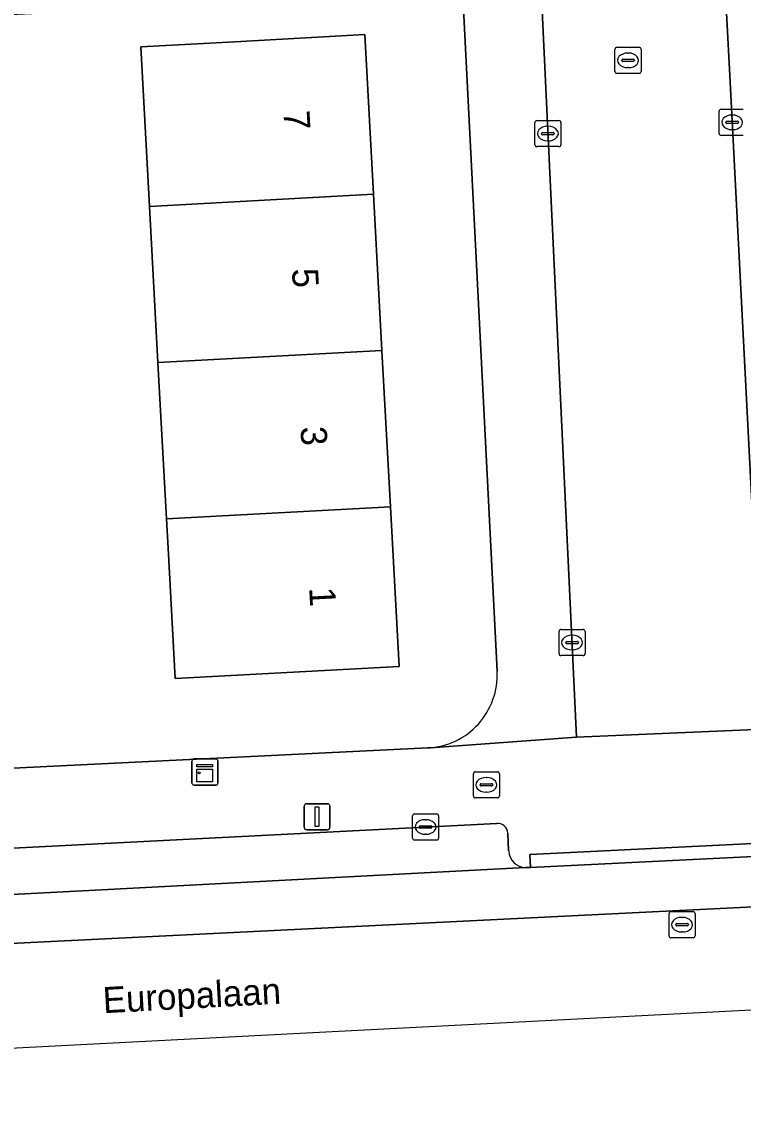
# Model space of a CAD drawing. Extents: x 160554 to 161248, y 385329 to 386506.
# Drawn here: x 160903.72 to 160931.4, y 385329.84 to 385371.51 of the extents above; entities that cross this region are included whole.
import ezdxf

# ---------------------------------------------------------------- set-up
doc = ezdxf.new("R2010")
doc.units = 0
for name, color, linetype in [('IMGEO_Brandkraan', 7, 'Continuous'), ('IMGEO_Erf', 7, 'Continuous'), ('IMGEO_Fietspad_gesloten', 7, 'Continuous'), ('IMGEO_Kast', 7, 'Continuous'), ('IMGEO_Kolk', 7, 'Continuous'), ('IMGEO_Lichtmast', 7, 'Continuous'), ('IMGEO_Openbare_ruimte_label', 7, 'Continuous'), ('IMGEO_Pand', 7, 'Continuous'), ('IMGEO_Pand_nummerreeks', 7, 'Continuous'), ('IMGEO_Parkeervlak_open', 7, 'Continuous'), ('IMGEO_Rijbaan_lokaal_gesloten', 7, 'Continuous'), ('IMGEO_Rijbaan_lokaal_open', 7, 'Continuous'), ('IMGEO_Rioolput', 7, 'Continuous'), ('IMGEO_Voetpad_open', 7, 'Continuous')]:
    doc.layers.add(name, color=color, linetype=linetype)

msp = doc.modelspace()

# ---------------------------------------------------------------- linework, layer by layer
at = {"layer": 'IMGEO_Brandkraan'}
for p, q in [((160921.042, 385341.82), (160921.042, 385342.672)), ((160921.117, 385342.746), (160921.969, 385342.746)), ((160922.043, 385342.672), (160922.043, 385341.82)), ((160921.301, 385342.24), (160921.301, 385342.252)), ((160921.344, 385342.289), (160921.742, 385342.289)), ((160921.53, 385342.526), (160921.555, 385342.526)), ((160921.785, 385342.252), (160921.785, 385342.24)), ((160921.739, 385342.203), (160921.341, 385342.203)), ((160921.553, 385341.966), (160921.528, 385341.966)), ((160921.969, 385341.746), (160921.117, 385341.746))]:
    msp.add_line(p, q, dxfattribs=at)
for points in [[(160921.042, 385341.82), (160921.042, 385342.672)], [(160921.117, 385342.746), (160921.969, 385342.746)], [(160922.043, 385342.672), (160922.043, 385341.82)], [(160921.969, 385341.746), (160921.117, 385341.746)]]:
    msp.add_lwpolyline(points, dxfattribs=at)
for centre, radius, start, end in [((160921.119, 385342.67), 0.0765, 91.552, 178.448), ((160921.119, 385342.67), 0.0765, 91.552, 178.448), ((160921.967, 385342.67), 0.0765, 1.552, 88.448), ((160921.967, 385342.67), 0.0765, 1.552, 88.448), ((160921.341, 385342.249), 0.0403, 85.8775, 175.7526), ((160921.338, 385342.239), 0.0366, 178.938, 274.7102), ((160921.742, 385342.246), 0.043, 264.8664, 352.4533), ((160921.746, 385342.251), 0.0386, 1.7309, 96.639), ((160921.119, 385341.822), 0.0765, 181.552, 268.448), ((160921.119, 385341.822), 0.0765, 181.552, 268.448), ((160921.967, 385341.822), 0.0765, 271.552, 358.448), ((160921.967, 385341.822), 0.0765, 271.552, 358.448)]:
    msp.add_arc(centre, radius, start, end, dxfattribs=at)
for centre, major_axis, ratio, start_param, end_param in [((160921.529, 385342.246), (-0.387, 0.002), 0.722429, 4.712389, 7.853982), ((160921.554, 385342.246), (-0.39, 0.002), 0.717154, 1.570796, 4.712389)]:
    msp.add_ellipse(centre, major_axis=major_axis, ratio=ratio, start_param=start_param, end_param=end_param, dxfattribs=at)
at = {"layer": 'IMGEO_Erf'}
for points in [[(160920.639, 385372.514), (160920.637, 385372.559), (160901.502, 385371.69), (160901.512, 385371.536), (160901.838, 385366.669), (160898.897, 385366.5), (160899.11, 385362.675), (160902.092, 385362.843), (160902.409, 385358.084), (160902.739, 385353.145), (160899.65, 385352.956), (160899.708, 385351.905), (160902.817, 385351.984), (160903.149, 385346.031), (160900.026, 385345.864), (160900.191, 385342.73), (160900.274, 385342.734), (160904.681, 385342.949), (160919.294, 385343.663)], [(160921.951, 385346.6), (160920.639, 385372.514)]]:
    msp.add_lwpolyline(points, dxfattribs=at)
msp.add_lwpolyline([(160909.33, 385351.316), (160909.269, 385352.446), (160908.945, 385358.438), (160908.621, 385364.429), (160908.29, 385370.549), (160911.89, 385370.744), (160916.882, 385371.014), (160917.213, 385364.893), (160917.536, 385358.902), (160917.86, 385352.91), (160918.191, 385346.788), (160909.6, 385346.323)], close=True, dxfattribs=at)
msp.add_arc((160919.162, 385346.453), 2.793, 272.7105, 3.0204, dxfattribs=at)
at = {"layer": 'IMGEO_Fietspad_gesloten'}
msp.add_lwpolyline([(161073.593, 385346.692), (161010.368, 385343.456), (161010.036, 385343.439), (161000, 385342.925), (160998.286, 385342.836), (160996.326, 385342.732), (160947.774, 385340.274), (160938.967, 385339.846), (160935.209, 385339.663), (160934.649, 385339.636), (160923.236, 385339.08), (160923.045, 385339.071), (160906.536, 385338.204), (160879.509, 385336.797), (160869.015, 385336.349), (160868.229, 385336.325), (160868.279, 385334.438), (160939.068, 385337.926), (161034.402, 385342.87), (161141.871, 385348.183)], dxfattribs=at)
at = {"layer": 'IMGEO_Kast'}
for p, q in [((160910.246, 385342.313), (160910.246, 385343.154)), ((160910.246, 385343.154), (160910.246, 385342.313)), ((160910.321, 385343.238), (160911.162, 385343.238)), ((160911.162, 385343.238), (160910.321, 385343.238)), ((160911.246, 385343.163), (160911.246, 385342.322)), ((160911.246, 385342.322), (160911.246, 385343.163)), ((160911.171, 385342.238), (160910.33, 385342.238)), ((160910.33, 385342.238), (160911.171, 385342.238))]:
    msp.add_line(p, q, dxfattribs=at)
for points in [[(160910.441, 385343.028), (160911.041, 385343.028), (160911.041, 385342.943), (160910.441, 385342.943), (160910.441, 385343.028)], [(160910.441, 385342.853), (160911.041, 385342.853), (160911.041, 385342.364), (160910.441, 385342.364), (160910.441, 385342.853)]]:
    msp.add_lwpolyline(points, dxfattribs=at)
msp.add_circle((160910.525, 385342.702), 0.0377, dxfattribs=at)
for centre, start, end in [((160910.324, 385343.16), 92.4484, 184.2845), ((160910.324, 385343.16), 92.4484, 184.2845), ((160911.168, 385343.16), 2.4484, 94.2845), ((160911.168, 385343.16), 2.4484, 94.2845), ((160910.324, 385342.316), 182.4484, 274.2845), ((160910.324, 385342.316), 182.4484, 274.2845), ((160911.168, 385342.316), 272.4484, 4.2845), ((160911.168, 385342.316), 272.4484, 4.2845)]:
    msp.add_arc(centre, 0.0779, start, end, dxfattribs=at)
at = {"layer": 'IMGEO_Kolk'}
for p, q in [((160930.469, 385367.224), (160930.469, 385368.076)), ((160930.544, 385368.15), (160931.396, 385368.15)), ((160923.4, 385366.792), (160923.4, 385367.644)), ((160923.475, 385367.718), (160924.327, 385367.718)), ((160924.401, 385367.644), (160924.401, 385366.792)), ((160930.728, 385367.644), (160930.728, 385367.656)), ((160930.771, 385367.693), (160931.169, 385367.693)), ((160930.957, 385367.93), (160930.982, 385367.93)), ((160931.212, 385367.656), (160931.212, 385367.644)), ((160923.659, 385367.212), (160923.659, 385367.224)), ((160923.702, 385367.261), (160924.1, 385367.261)), ((160923.888, 385367.498), (160923.913, 385367.498)), ((160924.143, 385367.224), (160924.143, 385367.212)), ((160931.166, 385367.607), (160930.768, 385367.607)), ((160930.98, 385367.37), (160930.955, 385367.37)), ((160924.097, 385367.175), (160923.699, 385367.175)), ((160923.911, 385366.938), (160923.886, 385366.938)), ((160931.396, 385367.15), (160930.544, 385367.15)), ((160924.327, 385366.718), (160923.475, 385366.718)), ((160924.329, 385347.277), (160924.329, 385348.129)), ((160924.404, 385348.203), (160925.256, 385348.203)), ((160925.33, 385348.129), (160925.33, 385347.277)), ((160924.588, 385347.697), (160924.588, 385347.709)), ((160925.026, 385347.66), (160924.628, 385347.66)), ((160924.631, 385347.746), (160925.029, 385347.746)), ((160924.817, 385347.983), (160924.842, 385347.983)), ((160925.072, 385347.709), (160925.072, 385347.697)), ((160924.84, 385347.423), (160924.815, 385347.423)), ((160925.256, 385347.203), (160924.404, 385347.203)), ((160918.709, 385340.205), (160918.709, 385341.057)), ((160918.784, 385341.131), (160919.636, 385341.131)), ((160919.71, 385341.057), (160919.71, 385340.205)), ((160918.968, 385340.625), (160918.968, 385340.637)), ((160919.406, 385340.588), (160919.008, 385340.588)), ((160919.011, 385340.674), (160919.409, 385340.674)), ((160919.197, 385340.911), (160919.222, 385340.911)), ((160919.452, 385340.637), (160919.452, 385340.625)), ((160919.636, 385340.131), (160918.784, 385340.131)), ((160919.22, 385340.351), (160919.195, 385340.351))]:
    msp.add_line(p, q, dxfattribs=at)
for points in [[(160930.469, 385367.224), (160930.469, 385368.076)], [(160930.544, 385368.15), (160931.396, 385368.15)], [(160923.4, 385366.792), (160923.4, 385367.644)], [(160923.475, 385367.718), (160924.327, 385367.718)], [(160924.401, 385367.644), (160924.401, 385366.792)], [(160931.396, 385367.15), (160930.544, 385367.15)], [(160924.327, 385366.718), (160923.475, 385366.718)], [(160924.329, 385347.277), (160924.329, 385348.129)], [(160924.404, 385348.203), (160925.256, 385348.203)], [(160925.33, 385348.129), (160925.33, 385347.277)], [(160925.256, 385347.203), (160924.404, 385347.203)], [(160918.709, 385340.205), (160918.709, 385341.057)], [(160918.784, 385341.131), (160919.636, 385341.131)], [(160919.71, 385341.057), (160919.71, 385340.205)], [(160919.636, 385340.131), (160918.784, 385340.131)]]:
    msp.add_lwpolyline(points, dxfattribs=at)
for centre, radius, start, end in [((160930.546, 385368.074), 0.0765, 91.552, 178.448), ((160930.546, 385368.074), 0.0765, 91.552, 178.448), ((160923.477, 385367.642), 0.0765, 91.552, 178.448), ((160923.477, 385367.642), 0.0765, 91.552, 178.448), ((160924.325, 385367.642), 0.0765, 1.552, 88.448), ((160924.325, 385367.642), 0.0765, 1.552, 88.448), ((160930.768, 385367.653), 0.0403, 85.8775, 175.7526), ((160930.765, 385367.643), 0.0366, 178.938, 274.7102), ((160931.169, 385367.65), 0.043, 264.8664, 352.4533), ((160931.173, 385367.655), 0.0386, 1.7309, 96.639), ((160923.699, 385367.221), 0.0403, 85.8775, 175.7526), ((160923.696, 385367.211), 0.0366, 178.938, 274.7102), ((160924.1, 385367.218), 0.043, 264.8664, 352.4533), ((160924.104, 385367.223), 0.0386, 1.7309, 96.639), ((160930.546, 385367.226), 0.0765, 181.552, 268.448), ((160930.546, 385367.226), 0.0765, 181.552, 268.448), ((160923.477, 385366.794), 0.0765, 181.552, 268.448), ((160923.477, 385366.794), 0.0765, 181.552, 268.448), ((160924.325, 385366.794), 0.0765, 271.552, 358.448), ((160924.325, 385366.794), 0.0765, 271.552, 358.448), ((160924.406, 385348.127), 0.0765, 91.552, 178.448), ((160924.406, 385348.127), 0.0765, 91.552, 178.448), ((160925.254, 385348.127), 0.0765, 1.552, 88.448), ((160925.254, 385348.127), 0.0765, 1.552, 88.448), ((160924.628, 385347.706), 0.0403, 85.8775, 175.7526), ((160924.625, 385347.696), 0.0366, 178.938, 274.7102), ((160925.029, 385347.703), 0.043, 264.8664, 352.4533), ((160925.033, 385347.708), 0.0386, 1.7309, 96.639), ((160924.406, 385347.279), 0.0765, 181.552, 268.448), ((160924.406, 385347.279), 0.0765, 181.552, 268.448), ((160925.254, 385347.279), 0.0765, 271.552, 358.448), ((160925.254, 385347.279), 0.0765, 271.552, 358.448), ((160918.786, 385341.055), 0.0765, 91.552, 178.448), ((160918.786, 385341.055), 0.0765, 91.552, 178.448), ((160919.634, 385341.055), 0.0765, 1.552, 88.448), ((160919.634, 385341.055), 0.0765, 1.552, 88.448), ((160919.008, 385340.634), 0.0403, 85.8775, 175.7526), ((160919.005, 385340.624), 0.0366, 178.938, 274.7102), ((160919.409, 385340.631), 0.043, 264.8664, 352.4533), ((160919.413, 385340.636), 0.0386, 1.7309, 96.639), ((160918.786, 385340.207), 0.0765, 181.552, 268.448), ((160918.786, 385340.207), 0.0765, 181.552, 268.448), ((160919.634, 385340.207), 0.0765, 271.552, 358.448), ((160919.634, 385340.207), 0.0765, 271.552, 358.448)]:
    msp.add_arc(centre, radius, start, end, dxfattribs=at)
for centre, major_axis, ratio, start_param, end_param in [((160930.956, 385367.65), (-0.387, 0.002), 0.722429, 4.712389, 7.853982), ((160930.981, 385367.65), (-0.39, 0.002), 0.717154, 1.570796, 4.712389), ((160923.887, 385367.218), (-0.387, 0.002), 0.722429, 4.712389, 7.853982), ((160923.912, 385367.218), (-0.39, 0.002), 0.717154, 1.570796, 4.712389), ((160924.816, 385347.703), (-0.387, 0.002), 0.722429, 4.712389, 7.853982), ((160924.841, 385347.703), (-0.39, 0.002), 0.717154, 1.570796, 4.712389), ((160919.196, 385340.631), (-0.387, 0.002), 0.722429, 4.712389, 7.853982), ((160919.221, 385340.631), (-0.39, 0.002), 0.717154, 1.570796, 4.712389)]:
    msp.add_ellipse(centre, major_axis=major_axis, ratio=ratio, start_param=start_param, end_param=end_param, dxfattribs=at)
at = {"layer": 'IMGEO_Lichtmast'}
for p, q in [((160914.551, 385340.624), (160914.551, 385341.424)), ((160914.551, 385341.424), (160914.551, 385340.624)), ((160914.651, 385341.524), (160915.441, 385341.524)), ((160915.441, 385341.524), (160914.651, 385341.524)), ((160915.541, 385341.424), (160915.541, 385340.624)), ((160915.541, 385340.624), (160915.541, 385341.424)), ((160915.441, 385340.524), (160914.651, 385340.524)), ((160914.651, 385340.524), (160915.441, 385340.524))]:
    msp.add_line(p, q, dxfattribs=at)
msp.add_lwpolyline([(160914.971, 385341.399), (160915.121, 385341.399), (160915.121, 385340.649), (160914.971, 385340.649), (160914.971, 385341.399)], dxfattribs=at)
for centre, start, end in [((160914.651, 385341.424), 90, 180), ((160914.651, 385341.424), 90, 180), ((160915.441, 385341.424), 0, 90), ((160915.441, 385341.424), 360, 90), ((160914.651, 385340.624), 180, 270), ((160914.651, 385340.624), 180, 270), ((160915.441, 385340.624), 270, 0), ((160915.441, 385340.624), 270, 0)]:
    msp.add_arc(centre, 0.1, start, end, dxfattribs=at)
at = {"layer": 'IMGEO_Pand'}
for points in [[(160917.213, 385364.893), (160916.882, 385371.014), (160911.89, 385370.744), (160908.29, 385370.549), (160908.621, 385364.429)], [(160917.536, 385358.902), (160917.213, 385364.893), (160908.621, 385364.429), (160908.945, 385358.438)], [(160908.945, 385358.438), (160909.269, 385352.446), (160917.86, 385352.91), (160917.536, 385358.902)], [(160909.269, 385352.446), (160909.33, 385351.316), (160909.6, 385346.323), (160918.191, 385346.788), (160917.86, 385352.91)]]:
    msp.add_lwpolyline(points, close=True, dxfattribs=at)
at = {"layer": 'IMGEO_Parkeervlak_open'}
for points in [[(160921.942, 385340.769), (160903.631, 385339.837), (160899.913, 385339.647), (160874.155, 385338.382), (160872.546, 385338.296)], [(160922.396, 385339.718), (160922.362, 385340.39)], [(160869.015, 385336.349), (160879.509, 385336.797), (160906.536, 385338.204), (160923.045, 385339.071)]]:
    msp.add_lwpolyline(points, dxfattribs=at)
for centre, radius, start, end in [((160921.964, 385340.371), 0.398, 2.6881, 93.1869), ((160923.074, 385339.749), 0.678, 182.5872, 267.5896)]:
    msp.add_arc(centre, radius, start, end, dxfattribs=at)
at = {"layer": 'IMGEO_Rijbaan_lokaal_gesloten'}
for points in [[(160858.736, 385329.845), (160946.542, 385334.387), (161159.084, 385345.381), (161164.38, 385345.655), (161210, 385350.626), (161209.307, 385356.836), (161206.201, 385354.636)], [(161179.212, 385352.808), (161177.568, 385352.385), (161171.027, 385350.994), (161157.592, 385349.093), (161141.871, 385348.183), (161034.402, 385342.87), (160939.068, 385337.926), (160868.279, 385334.438), (160858.352, 385334.048), (160858.736, 385329.845)]]:
    msp.add_lwpolyline(points, dxfattribs=at)
at = {"layer": 'IMGEO_Rijbaan_lokaal_open'}
for points in [[(160930.876, 385369.442), (160930.677, 385373.303), (160930.613, 385374.533), (160930.421, 385378.278), (160928.798, 385410.012), (160927.711, 385434.087)], [(160922.383, 385396.893), (160923.352, 385378.327), (160923.555, 385374.442), (160923.586, 385373.849), (160925.003, 385344.077), (160932.172, 385344.383), (160930.876, 385369.442)]]:
    msp.add_lwpolyline(points, dxfattribs=at)
at = {"layer": 'IMGEO_Rioolput'}
for p, q in [((160926.475, 385369.602), (160926.475, 385370.454)), ((160926.55, 385370.528), (160927.402, 385370.528)), ((160926.963, 385370.308), (160926.988, 385370.308)), ((160927.476, 385370.454), (160927.476, 385369.602)), ((160926.734, 385370.022), (160926.734, 385370.034)), ((160927.172, 385369.985), (160926.774, 385369.985)), ((160926.777, 385370.071), (160927.175, 385370.071)), ((160926.986, 385369.748), (160926.961, 385369.748)), ((160927.218, 385370.034), (160927.218, 385370.022)), ((160927.402, 385369.528), (160926.55, 385369.528)), ((160928.548, 385336.459), (160928.548, 385337.311)), ((160928.623, 385337.385), (160929.475, 385337.385)), ((160929.549, 385337.311), (160929.549, 385336.459)), ((160928.807, 385336.879), (160928.807, 385336.891)), ((160929.245, 385336.842), (160928.847, 385336.842)), ((160928.85, 385336.928), (160929.248, 385336.928)), ((160929.036, 385337.165), (160929.061, 385337.165)), ((160929.291, 385336.891), (160929.291, 385336.879)), ((160929.475, 385336.385), (160928.623, 385336.385)), ((160929.059, 385336.605), (160929.034, 385336.605))]:
    msp.add_line(p, q, dxfattribs=at)
for points in [[(160926.475, 385369.602), (160926.475, 385370.454)], [(160926.55, 385370.528), (160927.402, 385370.528)], [(160927.476, 385370.454), (160927.476, 385369.602)], [(160927.402, 385369.528), (160926.55, 385369.528)], [(160928.548, 385336.459), (160928.548, 385337.311)], [(160928.623, 385337.385), (160929.475, 385337.385)], [(160929.549, 385337.311), (160929.549, 385336.459)], [(160929.475, 385336.385), (160928.623, 385336.385)]]:
    msp.add_lwpolyline(points, dxfattribs=at)
for centre, radius, start, end in [((160926.552, 385370.452), 0.0765, 91.552, 178.448), ((160926.552, 385370.452), 0.0765, 91.552, 178.448), ((160927.4, 385370.452), 0.0765, 1.552, 88.448), ((160927.4, 385370.452), 0.0765, 1.552, 88.448), ((160926.774, 385370.031), 0.0403, 85.8775, 175.7526), ((160926.771, 385370.021), 0.0366, 178.938, 274.7102), ((160927.175, 385370.028), 0.043, 264.8664, 352.4533), ((160927.179, 385370.033), 0.0386, 1.7309, 96.639), ((160926.552, 385369.604), 0.0765, 181.552, 268.448), ((160926.552, 385369.604), 0.0765, 181.552, 268.448), ((160927.4, 385369.604), 0.0765, 271.552, 358.448), ((160927.4, 385369.604), 0.0765, 271.552, 358.448), ((160928.625, 385337.309), 0.0765, 91.552, 178.448), ((160928.625, 385337.309), 0.0765, 91.552, 178.448), ((160929.473, 385337.309), 0.0765, 1.552, 88.448), ((160929.473, 385337.309), 0.0765, 1.552, 88.448), ((160928.847, 385336.888), 0.0403, 85.8775, 175.7526), ((160928.844, 385336.878), 0.0366, 178.938, 274.7102), ((160929.248, 385336.885), 0.043, 264.8664, 352.4533), ((160929.252, 385336.89), 0.0386, 1.7309, 96.639), ((160928.625, 385336.461), 0.0765, 181.552, 268.448), ((160928.625, 385336.461), 0.0765, 181.552, 268.448), ((160929.473, 385336.461), 0.0765, 271.552, 358.448), ((160929.473, 385336.461), 0.0765, 271.552, 358.448)]:
    msp.add_arc(centre, radius, start, end, dxfattribs=at)
for centre, major_axis, ratio, start_param, end_param in [((160926.962, 385370.028), (-0.387, 0.002), 0.722429, 4.712389, 7.853982), ((160926.987, 385370.028), (-0.39, 0.002), 0.717154, 1.570796, 4.712389), ((160929.035, 385336.885), (-0.387, 0.002), 0.722429, 4.712389, 7.853982), ((160929.06, 385336.885), (-0.39, 0.002), 0.717154, 1.570796, 4.712389)]:
    msp.add_ellipse(centre, major_axis=major_axis, ratio=ratio, start_param=start_param, end_param=end_param, dxfattribs=at)
at = {"layer": 'IMGEO_Voetpad_open'}
for points in [[(160932.057, 385407.596), (160929.105, 385465.306), (160926.084, 385465.091), (160927.066, 385445.771), (160927.07, 385445.742), (160927.718, 385434.204), (160927.711, 385434.087), (160928.798, 385410.012), (160930.421, 385378.278), (160930.613, 385374.533), (160930.677, 385373.303), (160930.876, 385369.442), (160932.172, 385344.383), (160938.642, 385344.628), (160938.716, 385344.635)], [(160919.341, 385398.143), (160920.417, 385376.899), (160920.549, 385374.296), (160920.637, 385372.559), (160920.639, 385372.514), (160921.951, 385346.6)], [(160919.294, 385343.663), (160919.392, 385343.664), (160925.003, 385344.077), (160923.586, 385373.849)], [(160936.398, 385341.506), (160938.869, 385341.632), (160938.716, 385344.635), (160938.642, 385344.628), (160932.172, 385344.383), (160925.003, 385344.077), (160919.392, 385343.664), (160919.294, 385343.663), (160904.681, 385342.949), (160900.274, 385342.734), (160900.191, 385342.73), (160898.797, 385342.662), (160898.758, 385342.66), (160876.541, 385341.524), (160867.905, 385341.148), (160867.914, 385340.98), (160864.928, 385340.852), (160861.304, 385338.024)], [(160872.546, 385338.296), (160874.155, 385338.382), (160899.913, 385339.647), (160903.631, 385339.837), (160921.942, 385340.769)], [(160922.362, 385340.39), (160922.396, 385339.718)], [(160923.045, 385339.071), (160923.236, 385339.08), (160923.212, 385339.579), (160934.625, 385340.135), (160934.649, 385339.636), (160935.209, 385339.663)]]:
    msp.add_lwpolyline(points, dxfattribs=at)
msp.add_lwpolyline([(160923.236, 385339.08), (160934.649, 385339.636), (160934.625, 385340.135), (160923.212, 385339.579)], close=True, dxfattribs=at)
for centre, radius, start, end in [((160919.162, 385346.453), 2.793, 272.7105, 3.0204), ((160921.964, 385340.371), 0.398, 2.6881, 93.1869), ((160923.074, 385339.749), 0.678, 182.5872, 267.5896)]:
    msp.add_arc(centre, radius, start, end, dxfattribs=at)

# ---------------------------------------------------------------- texts
at = {"layer": 'IMGEO_Openbare_ruimte_label'}
msp.add_text('Europalaan', height=1, rotation=3.0941, dxfattribs=at).set_placement((160906.854, 385333.488))
at = {"layer": 'IMGEO_Pand_nummerreeks'}
for s, p in [('7', (160913.756, 385368.083)), ('5', (160914.083, 385362.027)), ('3', (160914.41, 385355.97)), ('1', (160914.744, 385349.8))]:
    msp.add_text(s, height=1, rotation=273.0928, dxfattribs=at).set_placement(p)

doc.saveas('drawing.dxf')
